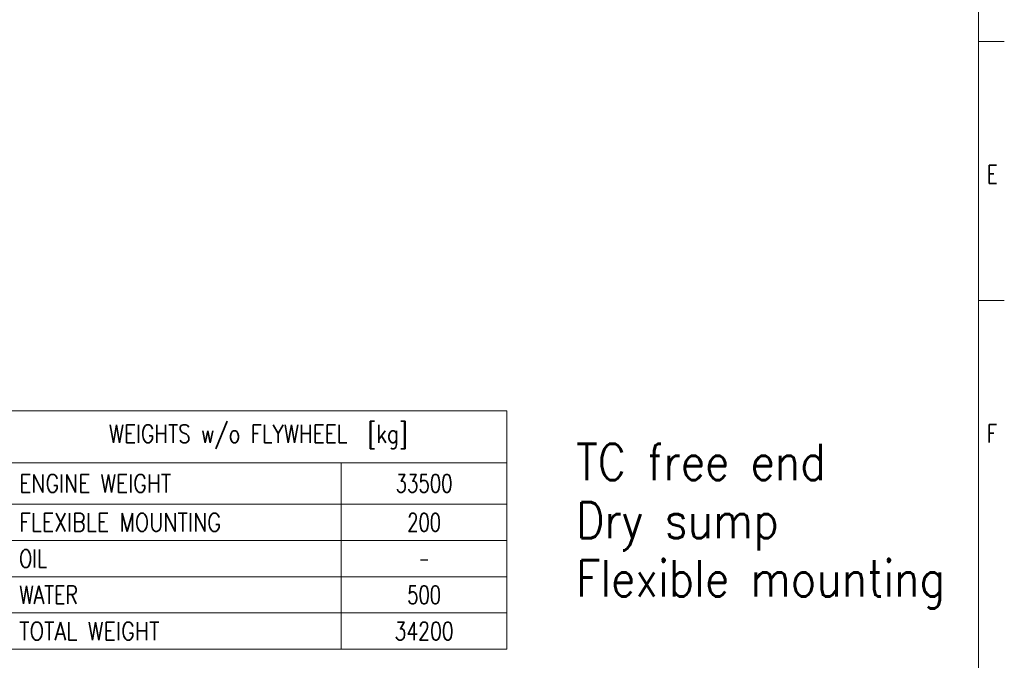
# Model space of a CAD drawing. Header units: inches. Extents: x 0 to 17820, y -10 to 12600.
# Tile 260 of 338: x 12116 to 17820, y 2717 to 6426. Entities that reach past the tile are written whole.
import ezdxf

# ---------------------------------------------------------------- set-up
doc = ezdxf.new("R2010")
doc.units = ezdxf.units.IN
doc.layers.add('210', color=7, linetype='Continuous', true_color=0xffffff)
doc.layers.add('254', color=7, linetype='Continuous', true_color=0xffffff)
doc.styles.add('latin_extended', font='simplex.shx')

# ---------------------------------------------------------------- blocks, each defined once
blk = doc.blocks.new('TabularNote1')
at = {"layer": '254', "color": 172, "linetype": 'Continuous', "lineweight": 18}
for p, q in [((0, 0), (64, 0)), ((0, 0), (0, -10)), ((64, 0), (96, 0)), ((96, 0), (96, -10)), ((0, -10), (64, -10)), ((0, -10), (0, -18)), ((64, -10), (96, -10)), ((64, -10), (64, -18)), ((96, -10), (96, -18)), ((0, -18), (64, -18)), ((0, -18), (0, -25)), ((64, -18), (96, -18)), ((64, -18), (64, -25)), ((96, -18), (96, -25)), ((0, -25), (64, -25)), ((0, -25), (0, -32)), ((64, -25), (96, -25)), ((64, -25), (64, -32)), ((96, -25), (96, -32)), ((0, -32), (64, -32)), ((64, -32), (96, -32)), ((64, -32), (64, -39)), ((96, -32), (96, -39)), ((0, -39), (64, -39)), ((64, -39), (96, -39)), ((64, -39), (64, -46)), ((96, -39), (96, -46)), ((0, -46), (64, -46)), ((64, -46), (96, -46))]:
    blk.add_line(p, q, dxfattribs=at)
at = {"layer": '254', "color": 172, "linetype": 'Continuous', "lineweight": 25}
for p, q in [((0, -32), (0, -39)), ((0, -39), (0, -46))]:
    blk.add_line(p, q, dxfattribs=at)
at = {"layer": '254', "color": 2, "linetype": 'Continuous', "lineweight": 13, "char_height": 3.5, "line_spacing_factor": 0.963855, "style": 'latin_extended'}
for s, insert, attachment_point in [('\\W0.8098;WEIGHTS w/o FLYWHEEL  [kg]', (48, -5), 5), ('\\W0.8258;ENGINE WEIGHT', (1.8175, -14), 4), ('\\W0.7330;33500', (80, -14), 5), ('\\W0.8324;FLEXIBLE MOUNTING', (1.8175, -21.5), 4), ('\\W0.7231;200', (80, -21.5), 5), ('\\W0.7656;OIL', (1.8175, -28.5), 4), ('\\W0.5104;-', (80, -28.5), 5), ('\\W0.7713;WATER', (1.8175, -35.5), 4), ('\\W0.7231;500', (80, -35.5), 5), ('\\W0.8408;TOTAL WEIGHT', (1.8175, -42.5), 4), ('\\W0.7610;34200', (80, -42.5), 5)]:
    blk.add_mtext(s, dxfattribs=dict(at, insert=insert, attachment_point=attachment_point))

msp = doc.modelspace()

# ---------------------------------------------------------------- linework, layer by layer
at = {"layer": '210', "color": 7, "linetype": 'Continuous', "lineweight": 18}
for p, q in [((17670, 150), (17670, 12450)), ((17820, 6300), (17670, 6300)), ((17820, 4800), (17670, 4800))]:
    msp.add_line(p, q, dxfattribs=at)

# ---------------------------------------------------------------- block references
at = {"layer": '254', "color": 172, "linetype": 'Continuous', "lineweight": 18, "xscale": 30, "yscale": 30, "zscale": 30}
msp.add_blockref('TabularNote1', (12059.028, 4160.787), dxfattribs=at)

# ---------------------------------------------------------------- texts
at = {"layer": '210', "color": 211, "linetype": 'Continuous', "lineweight": 18, "char_height": 105, "attachment_point": 7, "line_spacing_factor": 0.963855, "style": 'latin_extended'}
for s, insert in [('\\W0.7067;E', (17720.332, 5477.733)), ('\\W0.7067;F', (17720.332, 3977.733))]:
    msp.add_mtext(s, dxfattribs=dict(at, insert=insert))
at = {"layer": '254', "color": 2, "linetype": 'Continuous', "lineweight": 13, "insert": (15340.444, 3015.824), "char_height": 210, "attachment_point": 7, "line_spacing_factor": 0.963855, "style": 'latin_extended'}
msp.add_mtext('\\W0.8633;TC free end\\PDry sump\\PFlexible mounting', dxfattribs=at)

doc.saveas('drawing.dxf')
